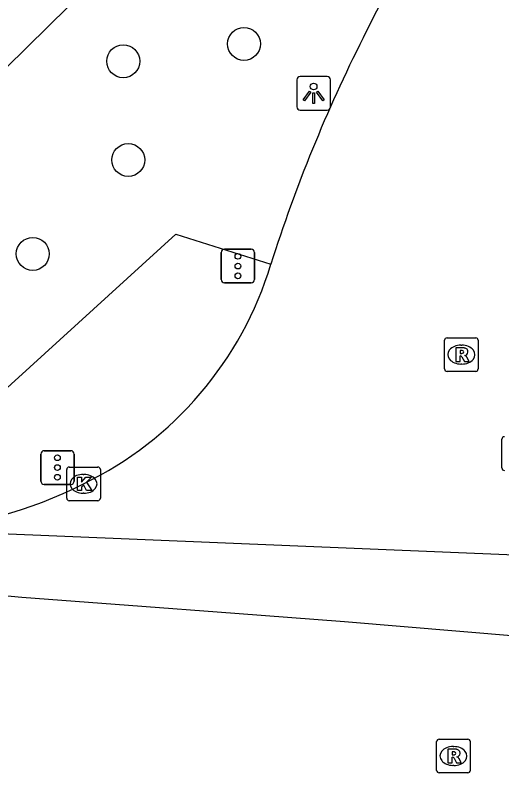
# Model space of a CAD drawing. Extents: x 155018 to 156648, y 383980 to 385733.
# Drawn here: x 155761.72 to 155776.18, y 385141.29 to 385163.79 of the extents above; entities that cross this region are included whole.
import ezdxf

# ---------------------------------------------------------------- set-up
doc = ezdxf.new("R2010")
doc.units = 0
for name, color, linetype in [('IMGEO_Boom', 7, 'Continuous'), ('IMGEO_Groenvoorziening', 7, 'Continuous'), ('IMGEO_Kolk', 7, 'Continuous'), ('IMGEO_Lichtpunt', 7, 'Continuous'), ('IMGEO_Rijbaan_lokaal_gesloten', 7, 'Continuous'), ('IMGEO_Rioolput', 7, 'Continuous'), ('IMGEO_Verkeersregelinstallatiepaal', 7, 'Continuous'), ('IMGEO_Voetpad_open', 7, 'Continuous')]:
    doc.layers.add(name, color=color, linetype=linetype)

msp = doc.modelspace()

# ---------------------------------------------------------------- linework, layer by layer
at = {"layer": 'IMGEO_Boom'}
for centre in [(155768.517, 385162.934), (155764.931, 385162.42), (155765.08, 385159.488), (155762.243, 385156.699)]:
    msp.add_circle(centre, 0.489, dxfattribs=at)
at = {"layer": 'IMGEO_Groenvoorziening'}
msp.add_lwpolyline([(155750.886, 385151.839), (155770.14, 385170.78)], dxfattribs=at)
at = {"layer": 'IMGEO_Kolk'}
for p, q in [((155776.176, 385150.342), (155776.176, 385151.194)), ((155763.325, 385150.37), (155764.177, 385150.37)), ((155763.25, 385149.444), (155763.25, 385150.296)), ((155763.738, 385150.15), (155763.763, 385150.15)), ((155764.251, 385150.296), (155764.251, 385149.444)), ((155763.761, 385149.59), (155763.736, 385149.59)), ((155764.177, 385149.37), (155763.325, 385149.37))]:
    msp.add_line(p, q, dxfattribs=at)
for points in [[(155776.176, 385150.342), (155776.176, 385151.194)], [(155763.325, 385150.37), (155764.177, 385150.37)], [(155763.25, 385149.444), (155763.25, 385150.296)], [(155764.251, 385150.296), (155764.251, 385149.444)], [(155763.571, 385150.07), (155763.694, 385150.07), (155763.694, 385149.919), (155763.824, 385150.07), (155763.988, 385150.07), (155763.842, 385149.919), (155763.995, 385149.67), (155763.843, 385149.67), (155763.758, 385149.834), (155763.694, 385149.767), (155763.694, 385149.67), (155763.571, 385149.67), (155763.571, 385150.07)], [(155764.177, 385149.37), (155763.325, 385149.37)]]:
    msp.add_lwpolyline(points, dxfattribs=at)
for centre, start, end in [((155776.253, 385151.192), 91.552, 178.448), ((155776.253, 385151.192), 91.552, 178.448), ((155763.327, 385150.294), 91.552, 178.448), ((155763.327, 385150.294), 91.552, 178.448), ((155764.175, 385150.294), 1.552, 88.448), ((155764.175, 385150.294), 1.552, 88.448), ((155776.253, 385150.344), 181.552, 268.448), ((155776.253, 385150.344), 181.552, 268.448), ((155763.327, 385149.446), 181.552, 268.448), ((155763.327, 385149.446), 181.552, 268.448), ((155764.175, 385149.446), 271.552, 358.448), ((155764.175, 385149.446), 271.552, 358.448)]:
    msp.add_arc(centre, 0.0765, start, end, dxfattribs=at)
for centre, major_axis, ratio, start_param, end_param in [((155763.737, 385149.87), (-0.387, 0.002), 0.722429, 4.712389, 7.853982), ((155763.762, 385149.87), (-0.39, 0.002), 0.717154, 1.570796, 4.712389)]:
    msp.add_ellipse(centre, major_axis=major_axis, ratio=ratio, start_param=start_param, end_param=end_param, dxfattribs=at)
at = {"layer": 'IMGEO_Lichtpunt'}
for p, q in [((155770.087, 385161.871), (155770.087, 385161.064)), ((155770.087, 385161.871), (155770.087, 385161.064)), ((155770.989, 385161.966), (155770.181, 385161.966)), ((155770.989, 385161.966), (155770.181, 385161.966)), ((155771.083, 385161.064), (155771.083, 385161.871)), ((155771.083, 385161.064), (155771.083, 385161.871)), ((155770.181, 385160.97), (155770.989, 385160.97)), ((155770.181, 385160.97), (155770.989, 385160.97))]:
    msp.add_line(p, q, dxfattribs=at)
for points in [[(155770.461, 385161.535), (155770.5, 385161.507), (155770.312, 385161.245), (155770.274, 385161.272), (155770.461, 385161.535)], [(155770.563, 385161.487), (155770.61, 385161.487), (155770.61, 385161.165), (155770.563, 385161.165), (155770.563, 385161.487)], [(155770.673, 385161.507), (155770.711, 385161.534), (155770.898, 385161.272), (155770.859, 385161.244), (155770.673, 385161.507)]]:
    msp.add_lwpolyline(points, dxfattribs=at)
msp.add_circle((155770.586, 385161.669), 0.0994, dxfattribs=at)
for centre, start, end in [((155770.181, 385161.871), 90, 180), ((155770.181, 385161.871), 90, 180), ((155770.989, 385161.871), 0, 90), ((155770.989, 385161.871), 0, 90), ((155770.181, 385161.064), 180, 270), ((155770.181, 385161.064), 180, 270), ((155770.989, 385161.064), 270, 0), ((155770.989, 385161.064), 270, 360)]:
    msp.add_arc(centre, 0.0946, start, end, dxfattribs=at)
at = {"layer": 'IMGEO_Rijbaan_lokaal_gesloten'}
for points in [[(155778.951, 385147.648), (155758.649, 385148.491)], [(155781.774, 385144.918), (155778.35, 385145.202), (155774.926, 385145.486), (155771.501, 385145.77), (155768.246, 385146.023), (155765.082, 385146.259), (155761.918, 385146.495), (155758.891, 385146.785)]]:
    msp.add_lwpolyline(points, dxfattribs=at)
for centre, radius, start, end in [((155791.365, 385153.81), 21.435, 143.4498, 154.2626), ((155812.912, 385142.545), 45.743, 153.2717, 162.3815), ((155759.07, 385159.499), 10.707, 295.9275, 343.1193), ((155757.909, 385161.356), 12.886, 273.2912, 296.9585)]:
    msp.add_arc(centre, radius, start, end, dxfattribs=at)
at = {"layer": 'IMGEO_Rioolput'}
for p, q in [((155774.548, 385154.207), (155775.4, 385154.207)), ((155774.473, 385153.281), (155774.473, 385154.133)), ((155774.961, 385153.987), (155774.986, 385153.987)), ((155775.474, 385154.133), (155775.474, 385153.281)), ((155774.984, 385153.427), (155774.959, 385153.427)), ((155775.4, 385153.207), (155774.548, 385153.207)), ((155774.314, 385142.287), (155775.166, 385142.287)), ((155774.239, 385141.361), (155774.239, 385142.213)), ((155774.727, 385142.067), (155774.752, 385142.067)), ((155775.24, 385142.213), (155775.24, 385141.361)), ((155774.75, 385141.507), (155774.725, 385141.507)), ((155775.166, 385141.287), (155774.314, 385141.287))]:
    msp.add_line(p, q, dxfattribs=at)
for points in [[(155774.548, 385154.207), (155775.4, 385154.207)], [(155774.473, 385153.281), (155774.473, 385154.133)], [(155775.474, 385154.133), (155775.474, 385153.281)], [(155775.062, 385153.905), (155774.81, 385153.907), (155774.81, 385153.507)], [(155774.988, 385153.826), (155774.934, 385153.826), (155774.934, 385153.745)], [(155774.934, 385153.745), (155774.986, 385153.745)], [(155774.81, 385153.507), (155774.934, 385153.507), (155774.934, 385153.669), (155774.945, 385153.669)], [(155774.992, 385153.64), (155775.063, 385153.507), (155775.203, 385153.507), (155775.138, 385153.633)], [(155775.4, 385153.207), (155774.548, 385153.207)], [(155774.314, 385142.287), (155775.166, 385142.287)], [(155774.239, 385141.361), (155774.239, 385142.213)], [(155775.24, 385142.213), (155775.24, 385141.361)], [(155774.828, 385141.985), (155774.576, 385141.987), (155774.576, 385141.587)], [(155774.754, 385141.906), (155774.7, 385141.906), (155774.7, 385141.825)], [(155774.7, 385141.825), (155774.752, 385141.825)], [(155774.576, 385141.587), (155774.7, 385141.587), (155774.7, 385141.749), (155774.711, 385141.749)], [(155774.758, 385141.72), (155774.829, 385141.587), (155774.969, 385141.587), (155774.904, 385141.713)], [(155775.166, 385141.287), (155774.314, 385141.287)]]:
    msp.add_lwpolyline(points, dxfattribs=at)
for centre, radius, start, end in [((155774.55, 385154.131), 0.0765, 91.552, 178.448), ((155774.55, 385154.131), 0.0765, 91.552, 178.448), ((155775.398, 385154.131), 0.0765, 1.552, 88.448), ((155775.398, 385154.131), 0.0765, 1.552, 88.448), ((155774.97, 385153.934), 0.19, 274.7715, 282.9687), ((155774.994, 385153.73), 0.0964, 77.0061, 93.1865), ((155775.008, 385153.787), 0.0378, 276.6634, 79.6772), ((155775.061, 385153.795), 0.109, 350.3612, 89.416), ((155775.059, 385153.795), 0.112, 277.5842, 350.9817), ((155774.944, 385153.616), 0.0533, 26.0293, 88.6989), ((155775.043, 385153.58), 0.108, 29.5134, 73.7905), ((155774.55, 385153.283), 0.0765, 181.552, 268.448), ((155774.55, 385153.283), 0.0765, 181.552, 268.448), ((155775.398, 385153.283), 0.0765, 271.552, 358.448), ((155775.398, 385153.283), 0.0765, 271.552, 358.448), ((155774.316, 385142.211), 0.0765, 91.552, 178.448), ((155774.316, 385142.211), 0.0765, 91.552, 178.448), ((155775.164, 385142.211), 0.0765, 1.552, 88.448), ((155775.164, 385142.211), 0.0765, 1.552, 88.448), ((155774.736, 385142.014), 0.19, 274.7715, 282.9687), ((155774.76, 385141.81), 0.0964, 77.0061, 93.1865), ((155774.774, 385141.867), 0.0378, 276.6634, 79.6772), ((155774.827, 385141.875), 0.109, 350.3612, 89.416), ((155774.825, 385141.875), 0.112, 277.5842, 350.9817), ((155774.71, 385141.696), 0.0533, 26.0293, 88.6989), ((155774.809, 385141.66), 0.108, 29.5134, 73.7905), ((155774.316, 385141.363), 0.0765, 181.552, 268.448), ((155774.316, 385141.363), 0.0765, 181.552, 268.448), ((155775.164, 385141.363), 0.0765, 271.552, 358.448), ((155775.164, 385141.363), 0.0765, 271.552, 358.448)]:
    msp.add_arc(centre, radius, start, end, dxfattribs=at)
for centre, major_axis, ratio, start_param, end_param in [((155774.96, 385153.707), (-0.387, 0.002), 0.722429, 4.712389, 7.853982), ((155774.985, 385153.707), (-0.39, 0.002), 0.717154, 1.570796, 4.712389), ((155774.726, 385141.787), (-0.387, 0.002), 0.722429, 4.712389, 7.853982), ((155774.751, 385141.787), (-0.39, 0.002), 0.717154, 1.570796, 4.712389)]:
    msp.add_ellipse(centre, major_axis=major_axis, ratio=ratio, start_param=start_param, end_param=end_param, dxfattribs=at)
at = {"layer": 'IMGEO_Verkeersregelinstallatiepaal'}
for p, q in [((155767.842, 385155.937), (155767.842, 385156.737)), ((155767.842, 385156.737), (155767.842, 385155.937)), ((155767.942, 385156.837), (155768.732, 385156.837)), ((155768.732, 385156.837), (155767.942, 385156.837)), ((155768.832, 385156.737), (155768.832, 385155.937)), ((155768.832, 385155.937), (155768.832, 385156.737)), ((155768.732, 385155.837), (155767.942, 385155.837)), ((155767.942, 385155.837), (155768.732, 385155.837)), ((155762.581, 385150.854), (155763.371, 385150.854)), ((155763.371, 385150.854), (155762.581, 385150.854)), ((155762.481, 385149.954), (155762.481, 385150.754)), ((155762.481, 385150.754), (155762.481, 385149.954)), ((155763.471, 385150.754), (155763.471, 385149.954)), ((155763.471, 385149.954), (155763.471, 385150.754)), ((155763.371, 385149.854), (155762.581, 385149.854)), ((155762.581, 385149.854), (155763.371, 385149.854))]:
    msp.add_line(p, q, dxfattribs=at)
for centre in [(155768.337, 385156.627), (155768.337, 385156.337), (155768.337, 385156.047), (155762.976, 385150.644), (155762.976, 385150.354), (155762.976, 385150.064)]:
    msp.add_circle(centre, 0.085, dxfattribs=at)
for centre, start, end in [((155767.942, 385156.737), 90, 180), ((155767.942, 385156.737), 90, 180), ((155768.732, 385156.737), 0, 90), ((155768.732, 385156.737), 360, 90), ((155767.942, 385155.937), 180, 270), ((155767.942, 385155.937), 180, 270), ((155768.732, 385155.937), 270, 0), ((155768.732, 385155.937), 270, 0), ((155762.581, 385150.754), 90, 180), ((155762.581, 385150.754), 90, 180), ((155763.371, 385150.754), 0, 90), ((155763.371, 385150.754), 360, 90), ((155762.581, 385149.954), 180, 270), ((155762.581, 385149.954), 180, 270), ((155763.371, 385149.954), 270, 0), ((155763.371, 385149.954), 270, 0)]:
    msp.add_arc(centre, 0.1, start, end, dxfattribs=at)
at = {"layer": 'IMGEO_Voetpad_open'}
msp.add_lwpolyline([(155750.886, 385151.839), (155752.425, 385151.481), (155760.145, 385151.518), (155766.494, 385157.288), (155769.315, 385156.39)], dxfattribs=at)

doc.saveas('drawing.dxf')
